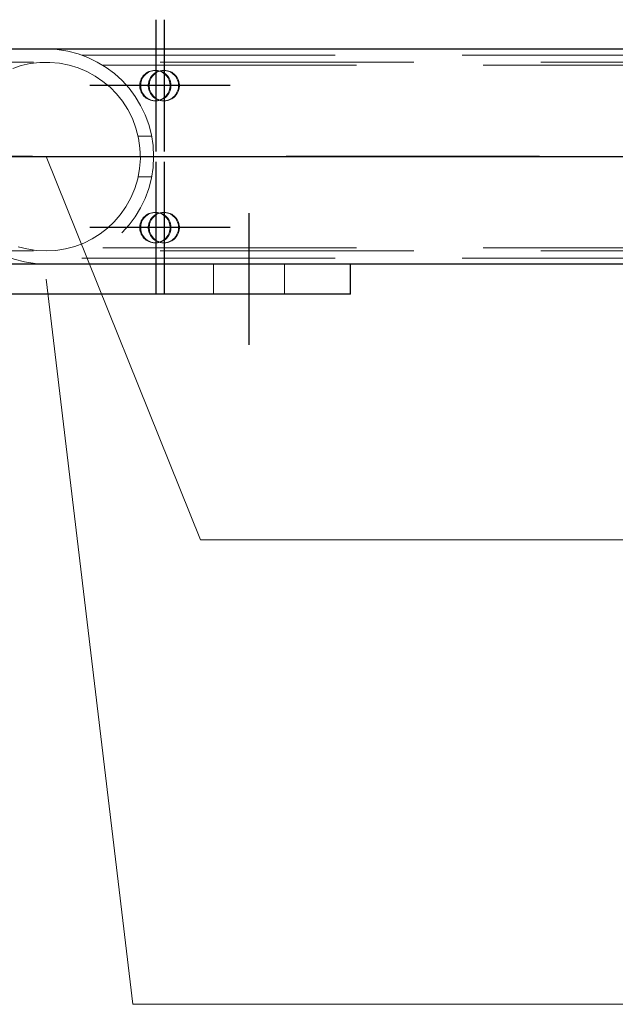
# Model space of a CAD drawing. Header units: millimetres. Extents: x -851 to 2, y 9346 to 10016.
# Tile 319 of 505: x -345 to -339, y 9385 to 9395. Entities that reach past the tile are written whole.
import ezdxf

# ---------------------------------------------------------------- set-up
doc = ezdxf.new("R2010")
doc.units = ezdxf.units.MM
doc.header["$LTSCALE"] = 10
doc.linetypes.add('HIDDEN', pattern=[0.375, 0.25, -0.125])
doc.linetypes.add('MITTE', pattern=[2, 1.25, -0.25, 0.25, -0.25])
for name, color, linetype, lineweight in [('PS_Hidden', 2, 'HIDDEN', 9), ('PS_Pos', 1, 'Continuous', 15), ('PS_Shape', 161, 'Continuous', 30), ('PS_SOLID', 7, 'Continuous', 30)]:
    doc.layers.add(name, color=color, linetype=linetype, lineweight=lineweight)
doc.layers.add('PS_Mid', color=5, linetype='MITTE')

# ---------------------------------------------------------------- blocks, each defined once
blk = doc.blocks.new('*X976')
at = {"layer": 'PS_Hidden', "color": 2, "linetype": 'HIDDEN'}
for p, q in [((-344.1408, 9394.6636), (-334.7924, 9394.6636)), ((-187.1157, 9394.5936), (-423.9557, 9394.5936)), ((-344.7364, 9394.561), (-344.8209, 9394.5336)), ((-344.6478, 9394.5805), (-344.7364, 9394.561)), ((-344.5545, 9394.5915), (-344.6478, 9394.5805)), ((-344.4564, 9394.5929), (-344.5545, 9394.5915)), ((-344.3593, 9394.584), (-344.4564, 9394.5929)), ((-344.2654, 9394.5655), (-344.3593, 9394.584)), ((-344.1752, 9394.5378), (-344.2654, 9394.5655)), ((-344.0889, 9394.5014), (-344.1752, 9394.5378)), ((-343.9324, 9394.5636), (-334.7924, 9394.5636)), ((-344.0072, 9394.4568), (-344.0889, 9394.5014)), ((-343.9311, 9394.4049), (-344.0072, 9394.4568)), ((-343.5595, 9394.4157), (-343.5535, 9394.4296)), ((-343.5535, 9394.4296), (-343.5462, 9394.4429)), ((-343.5442, 9394.4296), (-343.5502, 9394.4157)), ((-343.5462, 9394.4429), (-343.5375, 9394.4554)), ((-343.5369, 9394.4429), (-343.5442, 9394.4296)), ((-343.5375, 9394.4554), (-343.5277, 9394.4669)), ((-343.5282, 9394.4554), (-343.5369, 9394.4429)), ((-343.5184, 9394.4669), (-343.5282, 9394.4554)), ((-343.5277, 9394.4669), (-343.5167, 9394.4774)), ((-343.5074, 9394.4774), (-343.5184, 9394.4669)), ((-343.5167, 9394.4774), (-343.5047, 9394.4867)), ((-343.4954, 9394.4867), (-343.5074, 9394.4774)), ((-343.5047, 9394.4867), (-343.4919, 9394.4947)), ((-343.4826, 9394.4947), (-343.4954, 9394.4867)), ((-343.4919, 9394.4947), (-343.4783, 9394.5014)), ((-343.469, 9394.5014), (-343.4826, 9394.4947)), ((-343.4783, 9394.5014), (-343.4641, 9394.5067)), ((-343.4757, 9394.4157), (-343.4698, 9394.4296)), ((-343.4698, 9394.4296), (-343.4624, 9394.4429)), ((-343.4548, 9394.5067), (-343.469, 9394.5014)), ((-343.4605, 9394.4296), (-343.4664, 9394.4157)), ((-343.4641, 9394.5067), (-343.4495, 9394.5105)), ((-343.4624, 9394.4429), (-343.4538, 9394.4554)), ((-343.4531, 9394.4429), (-343.4605, 9394.4296)), ((-343.4402, 9394.5105), (-343.4548, 9394.5067)), ((-343.4538, 9394.4554), (-343.4439, 9394.4669)), ((-343.4445, 9394.4554), (-343.4531, 9394.4429)), ((-343.4495, 9394.5105), (-343.4345, 9394.5128)), ((-343.4346, 9394.4669), (-343.4445, 9394.4554)), ((-343.4439, 9394.4669), (-343.433, 9394.4774)), ((-343.4252, 9394.5128), (-343.4402, 9394.5105)), ((-343.4236, 9394.4774), (-343.4346, 9394.4669)), ((-343.4345, 9394.5128), (-343.4194, 9394.5136)), ((-343.433, 9394.4774), (-343.421, 9394.4867)), ((-343.4101, 9394.5136), (-343.4252, 9394.5128)), ((-343.4117, 9394.4867), (-343.4236, 9394.4774)), ((-343.421, 9394.4867), (-343.4081, 9394.4947)), ((-343.4194, 9394.5136), (-343.4043, 9394.5128)), ((-343.4194, 9394.5136), (-343.4101, 9394.5136)), ((-343.3988, 9394.4947), (-343.4117, 9394.4867)), ((-343.395, 9394.5128), (-343.4101, 9394.5136)), ((-343.4081, 9394.4947), (-343.3946, 9394.5014)), ((-343.4043, 9394.5128), (-343.3894, 9394.5105)), ((-343.3853, 9394.5014), (-343.3988, 9394.4947)), ((-343.38, 9394.5105), (-343.395, 9394.5128)), ((-343.3946, 9394.5014), (-343.3804, 9394.5067)), ((-343.3894, 9394.5105), (-343.3747, 9394.5067)), ((-343.3711, 9394.5067), (-343.3853, 9394.5014)), ((-343.3804, 9394.5067), (-343.3657, 9394.5105)), ((-343.3654, 9394.5067), (-343.38, 9394.5105)), ((-343.3747, 9394.5067), (-343.3605, 9394.5014)), ((-343.3564, 9394.5105), (-343.3711, 9394.5067)), ((-343.3657, 9394.5105), (-343.3508, 9394.5128)), ((-343.3512, 9394.5014), (-343.3654, 9394.5067)), ((-343.3605, 9394.5014), (-343.3469, 9394.4947)), ((-343.3415, 9394.5128), (-343.3564, 9394.5105)), ((-343.3376, 9394.4947), (-343.3512, 9394.5014)), ((-343.3508, 9394.5128), (-343.3357, 9394.5136)), ((-343.3469, 9394.4947), (-343.3341, 9394.4867)), ((-343.3264, 9394.5136), (-343.3415, 9394.5128)), ((-343.3248, 9394.4867), (-343.3376, 9394.4947)), ((-343.3357, 9394.5136), (-343.3206, 9394.5128)), ((-343.3357, 9394.5136), (-343.3264, 9394.5136)), ((-343.3341, 9394.4867), (-343.3221, 9394.4774)), ((-343.3113, 9394.5128), (-343.3264, 9394.5136)), ((-343.3128, 9394.4774), (-343.3248, 9394.4867)), ((-343.3221, 9394.4774), (-343.3112, 9394.4669)), ((-343.3206, 9394.5128), (-343.3056, 9394.5105)), ((-343.3019, 9394.4669), (-343.3128, 9394.4774)), ((-343.2963, 9394.5105), (-343.3113, 9394.5128)), ((-343.3112, 9394.4669), (-343.3013, 9394.4554)), ((-343.3056, 9394.5105), (-343.291, 9394.5067)), ((-343.292, 9394.4554), (-343.3019, 9394.4669)), ((-343.3013, 9394.4554), (-343.2927, 9394.4429)), ((-343.2817, 9394.5067), (-343.2963, 9394.5105)), ((-343.2927, 9394.4429), (-343.2853, 9394.4296)), ((-343.2834, 9394.4429), (-343.292, 9394.4554)), ((-343.291, 9394.5067), (-343.2768, 9394.5014)), ((-343.2853, 9394.4296), (-343.2794, 9394.4157)), ((-343.276, 9394.4296), (-343.2834, 9394.4429)), ((-343.2675, 9394.5014), (-343.2817, 9394.5067)), ((-343.2768, 9394.5014), (-343.2632, 9394.4947)), ((-343.2701, 9394.4157), (-343.276, 9394.4296)), ((-343.2539, 9394.4947), (-343.2675, 9394.5014)), ((-343.2632, 9394.4947), (-343.2504, 9394.4867)), ((-343.241, 9394.4867), (-343.2539, 9394.4947)), ((-343.2504, 9394.4867), (-343.2384, 9394.4774)), ((-343.2291, 9394.4774), (-343.241, 9394.4867)), ((-343.2384, 9394.4774), (-343.2274, 9394.4669)), ((-343.2181, 9394.4669), (-343.2291, 9394.4774)), ((-343.2274, 9394.4669), (-343.2176, 9394.4554)), ((-343.2083, 9394.4554), (-343.2181, 9394.4669)), ((-343.2176, 9394.4554), (-343.2089, 9394.4429)), ((-343.2089, 9394.4429), (-343.2016, 9394.4296)), ((-343.1996, 9394.4429), (-343.2083, 9394.4554)), ((-343.2016, 9394.4296), (-343.1956, 9394.4157)), ((-343.1923, 9394.4296), (-343.1996, 9394.4429)), ((-343.1863, 9394.4157), (-343.1923, 9394.4296)), ((-343.8614, 9394.3468), (-343.9311, 9394.4049)), ((-343.7981, 9394.2822), (-343.8614, 9394.3468)), ((-343.5686, 9394.3712), (-343.567, 9394.3863)), ((-343.5686, 9394.356), (-343.5686, 9394.3712)), ((-343.567, 9394.3409), (-343.5686, 9394.356)), ((-343.567, 9394.3863), (-343.564, 9394.4012)), ((-343.564, 9394.326), (-343.567, 9394.3409)), ((-343.564, 9394.4012), (-343.5595, 9394.4157)), ((-343.5577, 9394.3863), (-343.5593, 9394.3712)), ((-343.5593, 9394.3712), (-343.5593, 9394.356)), ((-343.5593, 9394.356), (-343.5577, 9394.3409)), ((-343.5547, 9394.4012), (-343.5577, 9394.3863)), ((-343.5577, 9394.3409), (-343.5547, 9394.326)), ((-343.5502, 9394.4157), (-343.5547, 9394.4012)), ((-343.4848, 9394.3712), (-343.4833, 9394.3863)), ((-343.4848, 9394.356), (-343.4848, 9394.3712)), ((-343.4833, 9394.3409), (-343.4848, 9394.356)), ((-343.4833, 9394.3863), (-343.4803, 9394.4012)), ((-343.4803, 9394.326), (-343.4833, 9394.3409)), ((-343.4803, 9394.4012), (-343.4757, 9394.4157)), ((-343.474, 9394.3863), (-343.4755, 9394.3712)), ((-343.4755, 9394.3712), (-343.4755, 9394.356)), ((-343.4755, 9394.356), (-343.474, 9394.3409)), ((-343.4709, 9394.4012), (-343.474, 9394.3863)), ((-343.474, 9394.3409), (-343.4709, 9394.326)), ((-343.4664, 9394.4157), (-343.4709, 9394.4012)), ((-343.2794, 9394.4157), (-343.2748, 9394.4012)), ((-343.2748, 9394.4012), (-343.2718, 9394.3863)), ((-343.2718, 9394.3409), (-343.2748, 9394.326)), ((-343.2718, 9394.3863), (-343.2703, 9394.3712)), ((-343.2703, 9394.356), (-343.2718, 9394.3409)), ((-343.2703, 9394.3712), (-343.2703, 9394.356)), ((-343.2655, 9394.4012), (-343.2701, 9394.4157)), ((-343.2625, 9394.3863), (-343.2655, 9394.4012)), ((-343.2655, 9394.326), (-343.2625, 9394.3409)), ((-343.261, 9394.3712), (-343.2625, 9394.3863)), ((-343.2625, 9394.3409), (-343.261, 9394.356)), ((-343.261, 9394.356), (-343.261, 9394.3712)), ((-343.1956, 9394.4157), (-343.1911, 9394.4012)), ((-343.1911, 9394.4012), (-343.188, 9394.3863)), ((-343.188, 9394.3409), (-343.1911, 9394.326)), ((-343.188, 9394.3863), (-343.1865, 9394.3712)), ((-343.1865, 9394.356), (-343.188, 9394.3409)), ((-343.1865, 9394.3712), (-343.1865, 9394.356)), ((-343.1818, 9394.4012), (-343.1863, 9394.4157)), ((-343.1787, 9394.3863), (-343.1818, 9394.4012)), ((-343.1818, 9394.326), (-343.1787, 9394.3409)), ((-343.1772, 9394.3712), (-343.1787, 9394.3863)), ((-343.1787, 9394.3409), (-343.1772, 9394.356)), ((-343.1772, 9394.356), (-343.1772, 9394.3712)), ((-343.7392, 9394.2087), (-343.7981, 9394.2822)), ((-343.5595, 9394.3115), (-343.564, 9394.326)), ((-343.5535, 9394.2975), (-343.5595, 9394.3115)), ((-343.5547, 9394.326), (-343.5502, 9394.3115)), ((-343.5462, 9394.2842), (-343.5535, 9394.2975)), ((-343.5502, 9394.3115), (-343.5442, 9394.2975)), ((-343.5375, 9394.2718), (-343.5462, 9394.2842)), ((-343.5442, 9394.2975), (-343.5369, 9394.2842)), ((-343.5277, 9394.2602), (-343.5375, 9394.2718)), ((-343.5369, 9394.2842), (-343.5282, 9394.2718)), ((-343.5282, 9394.2718), (-343.5184, 9394.2602)), ((-343.5167, 9394.2498), (-343.5277, 9394.2602)), ((-343.5184, 9394.2602), (-343.5074, 9394.2498)), ((-343.5047, 9394.2405), (-343.5167, 9394.2498)), ((-343.5074, 9394.2498), (-343.4954, 9394.2405)), ((-343.4919, 9394.2324), (-343.5047, 9394.2405)), ((-343.4954, 9394.2405), (-343.4826, 9394.2324)), ((-343.4783, 9394.2257), (-343.4919, 9394.2324)), ((-343.4826, 9394.2324), (-343.469, 9394.2257)), ((-343.4757, 9394.3115), (-343.4803, 9394.326)), ((-343.4698, 9394.2975), (-343.4757, 9394.3115)), ((-343.4709, 9394.326), (-343.4664, 9394.3115)), ((-343.4624, 9394.2842), (-343.4698, 9394.2975)), ((-343.4664, 9394.3115), (-343.4605, 9394.2975)), ((-343.4538, 9394.2718), (-343.4624, 9394.2842)), ((-343.4605, 9394.2975), (-343.4531, 9394.2842)), ((-343.4439, 9394.2602), (-343.4538, 9394.2718)), ((-343.4531, 9394.2842), (-343.4445, 9394.2718)), ((-343.4445, 9394.2718), (-343.4346, 9394.2602)), ((-343.433, 9394.2498), (-343.4439, 9394.2602)), ((-343.4346, 9394.2602), (-343.4236, 9394.2498)), ((-343.421, 9394.2405), (-343.433, 9394.2498)), ((-343.4236, 9394.2498), (-343.4117, 9394.2405)), ((-343.4081, 9394.2324), (-343.421, 9394.2405)), ((-343.4117, 9394.2405), (-343.3988, 9394.2324)), ((-343.3946, 9394.2257), (-343.4081, 9394.2324)), ((-343.3988, 9394.2324), (-343.3853, 9394.2257)), ((-343.3469, 9394.2324), (-343.3605, 9394.2257)), ((-343.3512, 9394.2257), (-343.3376, 9394.2324)), ((-343.3341, 9394.2405), (-343.3469, 9394.2324)), ((-343.3376, 9394.2324), (-343.3248, 9394.2405)), ((-343.3221, 9394.2498), (-343.3341, 9394.2405)), ((-343.3248, 9394.2405), (-343.3128, 9394.2498)), ((-343.3112, 9394.2602), (-343.3221, 9394.2498)), ((-343.3128, 9394.2498), (-343.3019, 9394.2602)), ((-343.3013, 9394.2718), (-343.3112, 9394.2602)), ((-343.3019, 9394.2602), (-343.292, 9394.2718)), ((-343.2927, 9394.2842), (-343.3013, 9394.2718)), ((-343.2853, 9394.2975), (-343.2927, 9394.2842)), ((-343.292, 9394.2718), (-343.2834, 9394.2842)), ((-343.2794, 9394.3115), (-343.2853, 9394.2975)), ((-343.2834, 9394.2842), (-343.276, 9394.2975)), ((-343.2748, 9394.326), (-343.2794, 9394.3115)), ((-343.2632, 9394.2324), (-343.2768, 9394.2257)), ((-343.276, 9394.2975), (-343.2701, 9394.3115)), ((-343.2701, 9394.3115), (-343.2655, 9394.326)), ((-343.2675, 9394.2257), (-343.2539, 9394.2324)), ((-343.2504, 9394.2405), (-343.2632, 9394.2324)), ((-343.2539, 9394.2324), (-343.241, 9394.2405)), ((-343.2384, 9394.2498), (-343.2504, 9394.2405)), ((-343.241, 9394.2405), (-343.2291, 9394.2498)), ((-343.2274, 9394.2602), (-343.2384, 9394.2498)), ((-343.2291, 9394.2498), (-343.2181, 9394.2602)), ((-343.2176, 9394.2718), (-343.2274, 9394.2602)), ((-343.2181, 9394.2602), (-343.2083, 9394.2718)), ((-343.2089, 9394.2842), (-343.2176, 9394.2718)), ((-343.2016, 9394.2975), (-343.2089, 9394.2842)), ((-343.2083, 9394.2718), (-343.1996, 9394.2842)), ((-343.1956, 9394.3115), (-343.2016, 9394.2975)), ((-343.1996, 9394.2842), (-343.1923, 9394.2975)), ((-343.1911, 9394.326), (-343.1956, 9394.3115)), ((-343.1923, 9394.2975), (-343.1863, 9394.3115)), ((-343.1863, 9394.3115), (-343.1818, 9394.326)), ((-343.6864, 9394.1273), (-343.7392, 9394.2087)), ((-343.4641, 9394.2205), (-343.4783, 9394.2257)), ((-343.469, 9394.2257), (-343.4548, 9394.2205)), ((-343.4495, 9394.2166), (-343.4641, 9394.2205)), ((-343.4548, 9394.2205), (-343.4402, 9394.2166)), ((-343.4345, 9394.2143), (-343.4495, 9394.2166)), ((-343.4402, 9394.2166), (-343.4252, 9394.2143)), ((-343.4194, 9394.2136), (-343.4345, 9394.2143)), ((-343.4252, 9394.2143), (-343.4101, 9394.2136)), ((-343.4043, 9394.2143), (-343.4194, 9394.2136)), ((-343.4194, 9394.2136), (-343.4101, 9394.2136)), ((-343.4101, 9394.2136), (-343.395, 9394.2143)), ((-343.3894, 9394.2166), (-343.4043, 9394.2143)), ((-343.395, 9394.2143), (-343.38, 9394.2166)), ((-343.3804, 9394.2205), (-343.3946, 9394.2257)), ((-343.3747, 9394.2205), (-343.3894, 9394.2166)), ((-343.3853, 9394.2257), (-343.3711, 9394.2205)), ((-343.3657, 9394.2166), (-343.3804, 9394.2205)), ((-343.38, 9394.2166), (-343.3654, 9394.2205)), ((-343.3605, 9394.2257), (-343.3747, 9394.2205)), ((-343.3711, 9394.2205), (-343.3564, 9394.2166)), ((-343.3508, 9394.2143), (-343.3657, 9394.2166)), ((-343.3654, 9394.2205), (-343.3512, 9394.2257)), ((-343.3564, 9394.2166), (-343.3415, 9394.2143)), ((-343.3357, 9394.2136), (-343.3508, 9394.2143)), ((-343.3415, 9394.2143), (-343.3264, 9394.2136)), ((-343.3206, 9394.2143), (-343.3357, 9394.2136)), ((-343.3357, 9394.2136), (-343.3264, 9394.2136)), ((-343.3264, 9394.2136), (-343.3113, 9394.2143)), ((-343.3056, 9394.2166), (-343.3206, 9394.2143)), ((-343.3113, 9394.2143), (-343.2963, 9394.2166)), ((-343.291, 9394.2205), (-343.3056, 9394.2166)), ((-343.2963, 9394.2166), (-343.2817, 9394.2205)), ((-343.2768, 9394.2257), (-343.291, 9394.2205)), ((-343.2817, 9394.2205), (-343.2675, 9394.2257)), ((-343.6415, 9394.0388), (-343.6864, 9394.1273)), ((-343.606, 9393.9444), (-343.6415, 9394.0388)), ((-343.5808, 9393.846), (-343.606, 9393.9444)), ((-343.4514, 9393.8636), (-343.5842, 9393.8636)), ((-343.5662, 9393.7457), (-343.5808, 9393.846)), ((-343.5626, 9393.6454), (-343.5662, 9393.7457)), ((-343.5702, 9393.5448), (-343.5626, 9393.6454)), ((-343.5887, 9393.4449), (-343.5702, 9393.5448)), ((-343.4514, 9393.4636), (-343.5842, 9393.4636)), ((-343.6177, 9393.3478), (-343.5887, 9393.4449)), ((-343.6568, 9393.2554), (-343.6177, 9393.3478)), ((-343.76, 9393.0907), (-343.7048, 9393.1694)), ((-343.7048, 9393.1694), (-343.6568, 9393.2554)), ((-343.8207, 9393.0205), (-343.76, 9393.0907)), ((-343.5375, 9393.0554), (-343.5277, 9393.0669)), ((-343.5184, 9393.0669), (-343.5282, 9393.0554)), ((-343.5277, 9393.0669), (-343.5167, 9393.0774)), ((-343.5074, 9393.0774), (-343.5184, 9393.0669)), ((-343.5167, 9393.0774), (-343.5047, 9393.0867)), ((-343.4954, 9393.0867), (-343.5074, 9393.0774)), ((-343.5047, 9393.0867), (-343.4919, 9393.0947)), ((-343.4826, 9393.0947), (-343.4954, 9393.0867)), ((-343.4919, 9393.0947), (-343.4783, 9393.1014)), ((-343.469, 9393.1014), (-343.4826, 9393.0947)), ((-343.4783, 9393.1014), (-343.4641, 9393.1067)), ((-343.4548, 9393.1067), (-343.469, 9393.1014)), ((-343.4641, 9393.1067), (-343.4495, 9393.1105)), ((-343.4402, 9393.1105), (-343.4548, 9393.1067)), ((-343.4538, 9393.0554), (-343.4439, 9393.0669)), ((-343.4495, 9393.1105), (-343.4345, 9393.1128)), ((-343.4346, 9393.0669), (-343.4445, 9393.0554)), ((-343.4439, 9393.0669), (-343.433, 9393.0774)), ((-343.4252, 9393.1128), (-343.4402, 9393.1105)), ((-343.4236, 9393.0774), (-343.4346, 9393.0669)), ((-343.4345, 9393.1128), (-343.4194, 9393.1136)), ((-343.433, 9393.0774), (-343.421, 9393.0867)), ((-343.4101, 9393.1136), (-343.4252, 9393.1128)), ((-343.4117, 9393.0867), (-343.4236, 9393.0774)), ((-343.421, 9393.0867), (-343.4081, 9393.0947)), ((-343.4194, 9393.1136), (-343.4043, 9393.1128)), ((-343.4194, 9393.1136), (-343.4101, 9393.1136)), ((-343.3988, 9393.0947), (-343.4117, 9393.0867)), ((-343.395, 9393.1128), (-343.4101, 9393.1136)), ((-343.4081, 9393.0947), (-343.3946, 9393.1014)), ((-343.4043, 9393.1128), (-343.3894, 9393.1105)), ((-343.3853, 9393.1014), (-343.3988, 9393.0947)), ((-343.38, 9393.1105), (-343.395, 9393.1128)), ((-343.3946, 9393.1014), (-343.3804, 9393.1067)), ((-343.3894, 9393.1105), (-343.3747, 9393.1067)), ((-343.3711, 9393.1067), (-343.3853, 9393.1014)), ((-343.3804, 9393.1067), (-343.3657, 9393.1105)), ((-343.3654, 9393.1067), (-343.38, 9393.1105)), ((-343.3747, 9393.1067), (-343.3605, 9393.1014)), ((-343.3564, 9393.1105), (-343.3711, 9393.1067)), ((-343.3657, 9393.1105), (-343.3508, 9393.1128)), ((-343.3512, 9393.1014), (-343.3654, 9393.1067)), ((-343.3605, 9393.1014), (-343.3469, 9393.0947)), ((-343.3415, 9393.1128), (-343.3564, 9393.1105)), ((-343.3376, 9393.0947), (-343.3512, 9393.1014)), ((-343.3508, 9393.1128), (-343.3357, 9393.1136)), ((-343.3469, 9393.0947), (-343.3341, 9393.0867)), ((-343.3264, 9393.1136), (-343.3415, 9393.1128)), ((-343.3248, 9393.0867), (-343.3376, 9393.0947)), ((-343.3357, 9393.1136), (-343.3206, 9393.1128)), ((-343.3357, 9393.1136), (-343.3264, 9393.1136)), ((-343.3341, 9393.0867), (-343.3221, 9393.0774)), ((-343.3113, 9393.1128), (-343.3264, 9393.1136)), ((-343.3128, 9393.0774), (-343.3248, 9393.0867)), ((-343.3221, 9393.0774), (-343.3112, 9393.0669)), ((-343.3206, 9393.1128), (-343.3056, 9393.1105)), ((-343.3019, 9393.0669), (-343.3128, 9393.0774)), ((-343.2963, 9393.1105), (-343.3113, 9393.1128)), ((-343.3112, 9393.0669), (-343.3013, 9393.0554)), ((-343.3056, 9393.1105), (-343.291, 9393.1067)), ((-343.292, 9393.0554), (-343.3019, 9393.0669)), ((-343.2817, 9393.1067), (-343.2963, 9393.1105)), ((-343.291, 9393.1067), (-343.2768, 9393.1014)), ((-343.2675, 9393.1014), (-343.2817, 9393.1067)), ((-343.2768, 9393.1014), (-343.2632, 9393.0947)), ((-343.2539, 9393.0947), (-343.2675, 9393.1014)), ((-343.2632, 9393.0947), (-343.2504, 9393.0867)), ((-343.241, 9393.0867), (-343.2539, 9393.0947)), ((-343.2504, 9393.0867), (-343.2384, 9393.0774)), ((-343.2291, 9393.0774), (-343.241, 9393.0867)), ((-343.2384, 9393.0774), (-343.2274, 9393.0669)), ((-343.2181, 9393.0669), (-343.2291, 9393.0774)), ((-343.2274, 9393.0669), (-343.2176, 9393.0554)), ((-343.2083, 9393.0554), (-343.2181, 9393.0669)), ((-343.886, 9392.9585), (-343.8207, 9393.0205)), ((-343.5686, 9392.9712), (-343.567, 9392.9863)), ((-343.5686, 9392.956), (-343.5686, 9392.9712)), ((-343.567, 9392.9863), (-343.564, 9393.0012)), ((-343.564, 9393.0012), (-343.5595, 9393.0157)), ((-343.5595, 9393.0157), (-343.5535, 9393.0296)), ((-343.5577, 9392.9863), (-343.5593, 9392.9712)), ((-343.5593, 9392.9712), (-343.5593, 9392.956)), ((-343.5547, 9393.0012), (-343.5577, 9392.9863)), ((-343.5502, 9393.0157), (-343.5547, 9393.0012)), ((-343.5535, 9393.0296), (-343.5462, 9393.0429)), ((-343.5442, 9393.0296), (-343.5502, 9393.0157)), ((-343.5462, 9393.0429), (-343.5375, 9393.0554)), ((-343.5369, 9393.0429), (-343.5442, 9393.0296)), ((-343.5282, 9393.0554), (-343.5369, 9393.0429)), ((-343.4848, 9392.9712), (-343.4833, 9392.9863)), ((-343.4848, 9392.956), (-343.4848, 9392.9712)), ((-343.4833, 9392.9863), (-343.4803, 9393.0012)), ((-343.4803, 9393.0012), (-343.4757, 9393.0157)), ((-343.4757, 9393.0157), (-343.4698, 9393.0296)), ((-343.474, 9392.9863), (-343.4755, 9392.9712)), ((-343.4755, 9392.9712), (-343.4755, 9392.956)), ((-343.4709, 9393.0012), (-343.474, 9392.9863)), ((-343.4664, 9393.0157), (-343.4709, 9393.0012)), ((-343.4698, 9393.0296), (-343.4624, 9393.0429)), ((-343.4605, 9393.0296), (-343.4664, 9393.0157)), ((-343.4624, 9393.0429), (-343.4538, 9393.0554)), ((-343.4531, 9393.0429), (-343.4605, 9393.0296)), ((-343.4445, 9393.0554), (-343.4531, 9393.0429)), ((-343.3013, 9393.0554), (-343.2927, 9393.0429)), ((-343.2927, 9393.0429), (-343.2853, 9393.0296)), ((-343.2834, 9393.0429), (-343.292, 9393.0554)), ((-343.2853, 9393.0296), (-343.2794, 9393.0157)), ((-343.276, 9393.0296), (-343.2834, 9393.0429)), ((-343.2794, 9393.0157), (-343.2748, 9393.0012)), ((-343.2701, 9393.0157), (-343.276, 9393.0296)), ((-343.2748, 9393.0012), (-343.2718, 9392.9863)), ((-343.2718, 9392.9863), (-343.2703, 9392.9712)), ((-343.2703, 9392.9712), (-343.2703, 9392.956)), ((-343.2655, 9393.0012), (-343.2701, 9393.0157)), ((-343.2625, 9392.9863), (-343.2655, 9393.0012)), ((-343.261, 9392.9712), (-343.2625, 9392.9863)), ((-343.261, 9392.956), (-343.261, 9392.9712)), ((-343.2176, 9393.0554), (-343.2089, 9393.0429)), ((-343.2089, 9393.0429), (-343.2016, 9393.0296)), ((-343.1996, 9393.0429), (-343.2083, 9393.0554)), ((-343.2016, 9393.0296), (-343.1956, 9393.0157)), ((-343.1923, 9393.0296), (-343.1996, 9393.0429)), ((-343.1956, 9393.0157), (-343.1911, 9393.0012)), ((-343.1863, 9393.0157), (-343.1923, 9393.0296)), ((-343.1911, 9393.0012), (-343.188, 9392.9863)), ((-343.188, 9392.9863), (-343.1865, 9392.9712)), ((-343.1865, 9392.9712), (-343.1865, 9392.956)), ((-343.1818, 9393.0012), (-343.1863, 9393.0157)), ((-343.1787, 9392.9863), (-343.1818, 9393.0012)), ((-343.1772, 9392.9712), (-343.1787, 9392.9863)), ((-343.1772, 9392.956), (-343.1772, 9392.9712)), ((-344.0364, 9392.8532), (-343.9581, 9392.9025)), ((-343.9581, 9392.9025), (-343.886, 9392.9585)), ((-343.567, 9392.9409), (-343.5686, 9392.956)), ((-343.564, 9392.926), (-343.567, 9392.9409)), ((-343.5595, 9392.9115), (-343.564, 9392.926)), ((-343.5535, 9392.8975), (-343.5595, 9392.9115)), ((-343.5593, 9392.956), (-343.5577, 9392.9409)), ((-343.5577, 9392.9409), (-343.5547, 9392.926)), ((-343.5547, 9392.926), (-343.5502, 9392.9115)), ((-343.5462, 9392.8842), (-343.5535, 9392.8975)), ((-343.5502, 9392.9115), (-343.5442, 9392.8975)), ((-343.5375, 9392.8718), (-343.5462, 9392.8842)), ((-343.5442, 9392.8975), (-343.5369, 9392.8842)), ((-343.5277, 9392.8602), (-343.5375, 9392.8718)), ((-343.5369, 9392.8842), (-343.5282, 9392.8718)), ((-343.5282, 9392.8718), (-343.5184, 9392.8602)), ((-343.4833, 9392.9409), (-343.4848, 9392.956)), ((-343.4803, 9392.926), (-343.4833, 9392.9409)), ((-343.4757, 9392.9115), (-343.4803, 9392.926)), ((-343.4698, 9392.8975), (-343.4757, 9392.9115)), ((-343.4755, 9392.956), (-343.474, 9392.9409)), ((-343.474, 9392.9409), (-343.4709, 9392.926)), ((-343.4709, 9392.926), (-343.4664, 9392.9115)), ((-343.4624, 9392.8842), (-343.4698, 9392.8975)), ((-343.4664, 9392.9115), (-343.4605, 9392.8975)), ((-343.4538, 9392.8718), (-343.4624, 9392.8842)), ((-343.4605, 9392.8975), (-343.4531, 9392.8842)), ((-343.4439, 9392.8602), (-343.4538, 9392.8718)), ((-343.4531, 9392.8842), (-343.4445, 9392.8718)), ((-343.4445, 9392.8718), (-343.4346, 9392.8602)), ((-343.3013, 9392.8718), (-343.3112, 9392.8602)), ((-343.3019, 9392.8602), (-343.292, 9392.8718)), ((-343.2927, 9392.8842), (-343.3013, 9392.8718)), ((-343.2853, 9392.8975), (-343.2927, 9392.8842)), ((-343.292, 9392.8718), (-343.2834, 9392.8842)), ((-343.2794, 9392.9115), (-343.2853, 9392.8975)), ((-343.2834, 9392.8842), (-343.276, 9392.8975)), ((-343.2748, 9392.926), (-343.2794, 9392.9115)), ((-343.276, 9392.8975), (-343.2701, 9392.9115)), ((-343.2718, 9392.9409), (-343.2748, 9392.926)), ((-343.2703, 9392.956), (-343.2718, 9392.9409)), ((-343.2701, 9392.9115), (-343.2655, 9392.926)), ((-343.2655, 9392.926), (-343.2625, 9392.9409)), ((-343.2625, 9392.9409), (-343.261, 9392.956)), ((-343.2176, 9392.8718), (-343.2274, 9392.8602)), ((-343.2181, 9392.8602), (-343.2083, 9392.8718)), ((-343.2089, 9392.8842), (-343.2176, 9392.8718)), ((-343.2016, 9392.8975), (-343.2089, 9392.8842)), ((-343.2083, 9392.8718), (-343.1996, 9392.8842)), ((-343.1956, 9392.9115), (-343.2016, 9392.8975)), ((-343.1996, 9392.8842), (-343.1923, 9392.8975)), ((-343.1911, 9392.926), (-343.1956, 9392.9115)), ((-343.1923, 9392.8975), (-343.1863, 9392.9115)), ((-343.188, 9392.9409), (-343.1911, 9392.926)), ((-343.1865, 9392.956), (-343.188, 9392.9409)), ((-343.1863, 9392.9115), (-343.1818, 9392.926)), ((-343.1818, 9392.926), (-343.1787, 9392.9409)), ((-343.1787, 9392.9409), (-343.1772, 9392.956)), ((-344.7676, 9392.7752), (-344.6805, 9392.7528)), ((-344.2992, 9392.7539), (-344.2076, 9392.7783)), ((-344.2076, 9392.7783), (-344.1198, 9392.8115)), ((-344.1198, 9392.8115), (-344.0364, 9392.8532)), ((-343.5167, 9392.8498), (-343.5277, 9392.8602)), ((-343.5184, 9392.8602), (-343.5074, 9392.8498)), ((-343.5047, 9392.8405), (-343.5167, 9392.8498)), ((-343.5074, 9392.8498), (-343.4954, 9392.8405)), ((-343.4919, 9392.8324), (-343.5047, 9392.8405)), ((-343.4954, 9392.8405), (-343.4826, 9392.8324)), ((-343.4783, 9392.8257), (-343.4919, 9392.8324)), ((-343.4826, 9392.8324), (-343.469, 9392.8257)), ((-343.4641, 9392.8205), (-343.4783, 9392.8257)), ((-343.469, 9392.8257), (-343.4548, 9392.8205)), ((-343.4495, 9392.8166), (-343.4641, 9392.8205)), ((-343.4548, 9392.8205), (-343.4402, 9392.8166)), ((-343.4345, 9392.8143), (-343.4495, 9392.8166)), ((-343.433, 9392.8498), (-343.4439, 9392.8602)), ((-343.4402, 9392.8166), (-343.4252, 9392.8143)), ((-343.4346, 9392.8602), (-343.4236, 9392.8498)), ((-343.4194, 9392.8136), (-343.4345, 9392.8143)), ((-343.421, 9392.8405), (-343.433, 9392.8498)), ((-343.4252, 9392.8143), (-343.4101, 9392.8136)), ((-343.4236, 9392.8498), (-343.4117, 9392.8405)), ((-343.4081, 9392.8324), (-343.421, 9392.8405)), ((-343.4043, 9392.8143), (-343.4194, 9392.8136)), ((-343.4194, 9392.8136), (-343.4101, 9392.8136)), ((-343.4117, 9392.8405), (-343.3988, 9392.8324)), ((-343.4101, 9392.8136), (-343.395, 9392.8143)), ((-343.3946, 9392.8257), (-343.4081, 9392.8324)), ((-343.3894, 9392.8166), (-343.4043, 9392.8143)), ((-343.3988, 9392.8324), (-343.3853, 9392.8257)), ((-343.395, 9392.8143), (-343.38, 9392.8166)), ((-343.3804, 9392.8205), (-343.3946, 9392.8257)), ((-343.3747, 9392.8205), (-343.3894, 9392.8166)), ((-343.3853, 9392.8257), (-343.3711, 9392.8205)), ((-343.3657, 9392.8166), (-343.3804, 9392.8205)), ((-343.38, 9392.8166), (-343.3654, 9392.8205)), ((-343.3605, 9392.8257), (-343.3747, 9392.8205)), ((-343.3711, 9392.8205), (-343.3564, 9392.8166)), ((-343.3508, 9392.8143), (-343.3657, 9392.8166)), ((-343.3654, 9392.8205), (-343.3512, 9392.8257)), ((-343.3469, 9392.8324), (-343.3605, 9392.8257)), ((-343.3564, 9392.8166), (-343.3415, 9392.8143)), ((-343.3512, 9392.8257), (-343.3376, 9392.8324)), ((-343.3357, 9392.8136), (-343.3508, 9392.8143)), ((-343.3341, 9392.8405), (-343.3469, 9392.8324)), ((-343.3415, 9392.8143), (-343.3264, 9392.8136)), ((-343.3376, 9392.8324), (-343.3248, 9392.8405)), ((-343.3206, 9392.8143), (-343.3357, 9392.8136)), ((-343.3357, 9392.8136), (-343.3264, 9392.8136)), ((-343.3221, 9392.8498), (-343.3341, 9392.8405)), ((-343.3264, 9392.8136), (-343.3113, 9392.8143)), ((-343.3248, 9392.8405), (-343.3128, 9392.8498)), ((-343.3112, 9392.8602), (-343.3221, 9392.8498)), ((-343.3056, 9392.8166), (-343.3206, 9392.8143)), ((-343.3128, 9392.8498), (-343.3019, 9392.8602)), ((-343.3113, 9392.8143), (-343.2963, 9392.8166)), ((-343.291, 9392.8205), (-343.3056, 9392.8166)), ((-343.2963, 9392.8166), (-343.2817, 9392.8205)), ((-343.2768, 9392.8257), (-343.291, 9392.8205)), ((-343.2817, 9392.8205), (-343.2675, 9392.8257)), ((-343.2632, 9392.8324), (-343.2768, 9392.8257)), ((-343.2675, 9392.8257), (-343.2539, 9392.8324)), ((-343.2504, 9392.8405), (-343.2632, 9392.8324)), ((-343.2539, 9392.8324), (-343.241, 9392.8405)), ((-343.2384, 9392.8498), (-343.2504, 9392.8405)), ((-343.241, 9392.8405), (-343.2291, 9392.8498)), ((-343.2274, 9392.8602), (-343.2384, 9392.8498)), ((-343.2291, 9392.8498), (-343.2181, 9392.8602)), ((-187.1157, 9392.7336), (-423.9557, 9392.7336)), ((-344.6805, 9392.7528), (-344.589, 9392.7386)), ((-344.589, 9392.7386), (-344.4924, 9392.7336)), ((-344.4924, 9392.7336), (-344.3943, 9392.7388)), ((-344.3943, 9392.7388), (-344.2992, 9392.7539)), ((-343.9324, 9392.7636), (-334.7924, 9392.7636)), ((-341.4924, 9392.6064), (-347.4924, 9392.6064)), ((-344.1408, 9392.6636), (-334.7924, 9392.6636)), ((-342.8424, 9392.3064), (-342.8424, 9392.6064)), ((-342.1424, 9392.3064), (-342.1424, 9392.6064)), ((-341.4924, 9392.6036), (-341.4924, 9392.6064))]:
    blk.add_line(p, q, dxfattribs=at)
at = {"layer": 'PS_Hidden', "extrusion": (0, 0, -1)}
for start, end in [(270, 90), (90, 270)]:
    blk.add_arc((344.4924, 9393.6636), 1.06, start, end, dxfattribs=at)
at = {"layer": 'PS_Mid', "color": 5, "linetype": 'MITTE'}
for p, q in [((-343.4101, 9395.0136), (-343.4101, 9393.7136)), ((-343.3264, 9395.0136), (-343.3264, 9393.7136)), ((-342.7601, 9394.3636), (-344.0601, 9394.3636)), ((-342.6764, 9394.3636), (-343.9764, 9394.3636)), ((-184.6266, 9393.6636), (-426.4449, 9393.6636)), ((-406.6765, 9393.6636), (-342.3083, 9393.6636)), ((-346.6765, 9393.6636), (-282.3083, 9393.6636)), ((-344.4924, 9393.6636), (-344.4924, 9393.6636)), ((-344.0859, 9393.6636), (-342.9324, 9393.6636)), ((-343.4101, 9393.6136), (-343.4101, 9392.3136)), ((-343.3264, 9393.6136), (-343.3264, 9392.3136)), ((-342.4924, 9393.1064), (-342.4924, 9391.8064)), ((-342.4924, 9393.1064), (-342.4924, 9391.8064)), ((-342.7601, 9392.9636), (-344.0601, 9392.9636)), ((-342.6764, 9392.9636), (-343.9764, 9392.9636))]:
    blk.add_line(p, q, dxfattribs=at)
at = {"layer": 'PS_SOLID', "color": 7, "linetype": 'Continuous'}
for p, q in [((-187.1157, 9394.7236), (-423.9557, 9394.7236)), ((-187.1157, 9392.6036), (-423.9557, 9392.6036)), ((-341.4924, 9392.3064), (-341.4924, 9392.6036)), ((-341.4924, 9392.3064), (-347.4924, 9392.3064))]:
    blk.add_line(p, q, dxfattribs=at)
blk = doc.blocks.new('*X1005')
at = {"color": 1}
for p, q in [((-344.4924, 9393.6636), (-342.9701, 9389.8852)), ((-342.9701, 9389.8852), (-337.9701, 9389.8852))]:
    blk.add_line(p, q, dxfattribs=at)
blk = doc.blocks.new('*X1006')
at = {"color": 1}
for p, q in [((-344.4924, 9392.4564), (-343.6375, 9385.3047)), ((-343.6375, 9385.3047), (-338.6375, 9385.3047))]:
    blk.add_line(p, q, dxfattribs=at)

msp = doc.modelspace()

# ---------------------------------------------------------------- block references
at = {"layer": 'PS_Pos'}
for name in ['*X1005', '*X1006']:
    msp.add_blockref(name, (0, 0), dxfattribs=at)
at = {"layer": 'PS_Shape', "color": 31}
msp.add_blockref('*X976', (0, 0), dxfattribs=at)

doc.saveas('drawing.dxf')
